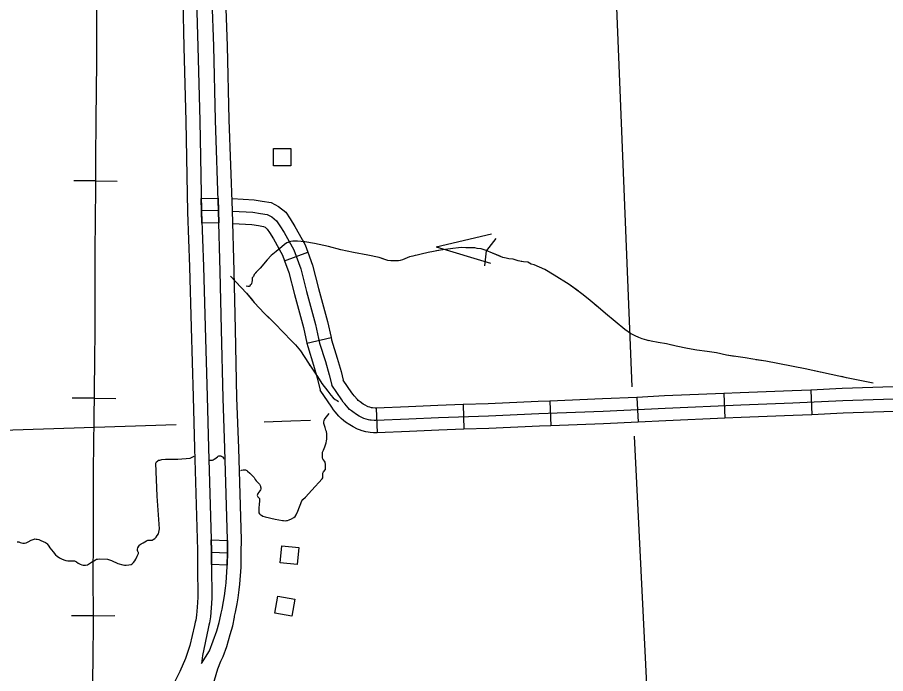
# Model space of a CAD drawing. Extents: x 1084508 to 1142749, y 1057638 to 1093403.
# Drawn here: x 1139881 to 1141535, y 1072642 to 1073892 of the extents above; entities that cross this region are included whole.
import ezdxf

# ---------------------------------------------------------------- set-up
doc = ezdxf.new("R2010")
doc.units = 0
for name, color, linetype in [('Level 10', 7, 'Continuous'), ('Level 32', 7, 'Continuous'), ('Level 35', 7, 'Continuous'), ('Level 40', 7, 'Continuous'), ('Level 43', 7, 'Continuous'), ('Level 5', 7, 'Continuous'), ('Level 56', 7, 'Continuous')]:
    doc.layers.add(name, color=color, linetype=linetype)

msp = doc.modelspace()

# ---------------------------------------------------------------- linework, layer by layer
at = {"layer": 'Level 10'}
for p, q in [((1140264, 1073524.6), (1140230.6, 1073523.4)), ((1140251.2, 1072872.9), (1140281.4, 1072871.7))]:
    msp.add_line(p, q, dxfattribs=at)
for points in [[(1140176.7, 1074423.9), (1140179.1, 1074376.7), (1140181.6, 1074311), (1140186.6, 1074184), (1140191.7, 1074075.9), (1140192.7, 1074015.4), (1140196.2, 1073924.4), (1140198.5, 1073835.6), (1140202.3, 1073694.6), (1140205.5, 1073521.2)], [(1140203.1, 1074425.2), (1140205.5, 1074377.9), (1140208, 1074312.1), (1140213, 1074185.1), (1140218.1, 1074076.8), (1140219.1, 1074016.1), (1140222.6, 1073925.2), (1140224.8, 1073836.3), (1140228.7, 1073695.2), (1140231.9, 1073521.7)], [(1140264.6, 1073523.4), (1140258.5, 1073696.6), (1140255.5, 1073837.3), (1140252.2, 1073925.8), (1140248.1, 1074020.6), (1140248.3, 1074085.8), (1140243.6, 1074185.8), (1140239.9, 1074283.5), (1140237.2, 1074347.7), (1140234.6, 1074421.2)], [(1140291, 1073524.4), (1140284.8, 1073697.3), (1140281.8, 1073838), (1140278.6, 1073926.9), (1140274.5, 1074021.2), (1140274.7, 1074086.4), (1140270, 1074186.9), (1140266.3, 1074284.5), (1140263.6, 1074348.8), (1140261, 1074419.2)], [(1140231.4, 1073547), (1140263.7, 1073548.1)], [(1140232.6, 1073499.9), (1140231.9, 1073521.7), (1140231.4, 1073547)], [(1140263.7, 1073548.1), (1140264.6, 1073523.4), (1140265.2, 1073501.1)], [(1140205.5, 1073521.2), (1140209.2, 1073416.9), (1140212.4, 1073301.6), (1140216.3, 1073169), (1140218.9, 1073071.5), (1140224.7, 1072876.8)], [(1140231.9, 1073521.7), (1140235.6, 1073417.7), (1140238.8, 1073302.4), (1140242.7, 1073169.8), (1140245.3, 1073072.2), (1140251.1, 1072875.9)], [(1140281.4, 1072873.6), (1140281.7, 1072896.6), (1140276.8, 1073070.8), (1140273.3, 1073166.5), (1140270.4, 1073297.5), (1140267.8, 1073408.3), (1140264.6, 1073523.4)], [(1140307.8, 1072873.2), (1140308.1, 1072896.8), (1140303.2, 1073071.6), (1140299.6, 1073167.3), (1140296.7, 1073298.1), (1140294.2, 1073408.9), (1140291, 1073524.4)], [(1140265.2, 1073501.1), (1140232.6, 1073499.9)], [(1140250.5, 1072896.5), (1140281.8, 1072895.2)], [(1140250.9, 1072849.4), (1140251.1, 1072875.9), (1140250.5, 1072896.5)], [(1140281.8, 1072895.2), (1140281.4, 1072873.6), (1140281.1, 1072848.1)], [(1140224.7, 1072876.8), (1140224.6, 1072849.3), (1140224.5, 1072827.3), (1140225.3, 1072804.6), (1140225.3, 1072797.7), (1140225.1, 1072787.4), (1140224.5, 1072777.2), (1140224, 1072768.6), (1140222.8, 1072753.1), (1140221.1, 1072743.8), (1140220.1, 1072739.5), (1140218.9, 1072733.2), (1140209.8, 1072695.3), (1140201.7, 1072670.4), (1140190.5, 1072645.7), (1140178.6, 1072621.6)], [(1140240.4, 1072592.2), (1140247.5, 1072607.2), (1140250.8, 1072614.3), (1140253.2, 1072620.5), (1140256.8, 1072629), (1140263.4, 1072650.7), (1140269.1, 1072665.1), (1140273, 1072674), (1140280.2, 1072693.5), (1140286.9, 1072715.9), (1140291.6, 1072733), (1140294.7, 1072749.1), (1140295.1, 1072751.4), (1140296.9, 1072758.6), (1140299.9, 1072774.8), (1140301.9, 1072786.4), (1140303.7, 1072801.4), (1140305.2, 1072812.3), (1140307.4, 1072844.5), (1140307.8, 1072873.2)], [(1140251.1, 1072875.9), (1140250.9, 1072849.2), (1140250.9, 1072827.8), (1140251.7, 1072805), (1140251.7, 1072797.5), (1140251.5, 1072786.4), (1140250.9, 1072775.5), (1140250.3, 1072766.8), (1140249, 1072749.8), (1140247, 1072738.3), (1140245.9, 1072734), (1140244.7, 1072727.6)], [(1140261.5, 1072723.1), (1140265.9, 1072739), (1140268.7, 1072753.8), (1140269.2, 1072756.9), (1140271.1, 1072764.3), (1140273.9, 1072779.4), (1140275.7, 1072790.2), (1140277.5, 1072804.8), (1140278.9, 1072815), (1140281, 1072845.6), (1140281.4, 1072873.6)], [(1140281.1, 1072848.1), (1140250.9, 1072849.4)], [(1140244.7, 1072727.6), (1140234.2, 1072676.1), (1140232, 1072661.2), (1140247, 1072685), (1140261.5, 1072723.1)]]:
    msp.add_lwpolyline(points, dxfattribs=at)
at = {"layer": 'Level 32'}
for p, q in [((1140390.3, 1073428.7), (1140434.5, 1073445)), ((1140432.8, 1073271.8), (1140478.7, 1073282.3)), ((1141392.3, 1073182.1), (1141394.5, 1073135.1)), ((1141061.1, 1073168.2), (1141063.4, 1073121.2)), ((1141226.8, 1073175.4), (1141228.8, 1073128.4)), ((1140564.5, 1073147.7), (1140566.5, 1073100.6)), ((1140730.3, 1073154.4), (1140731.8, 1073107.3)), ((1140895.7, 1073161.1), (1140897.6, 1073114.1))]:
    msp.add_line(p, q, dxfattribs=at)
for points in [[(1140290.2, 1073546.9), (1140332.6, 1073544.5), (1140347.8, 1073542.1), (1140364.6, 1073539.3), (1140379, 1073532.1), (1140392.4, 1073521), (1140401.2, 1073508.2), (1140409.9, 1073494), (1140429.3, 1073459), (1140434.5, 1073445)], [(1140291.2, 1073523.3), (1140330.1, 1073521.1), (1140344.1, 1073518.9), (1140357.3, 1073516.7), (1140366.1, 1073512.3), (1140374.9, 1073504.9), (1140381.5, 1073495.4), (1140389.5, 1073482.2), (1140407.9, 1073449.2), (1140421.1, 1073413.2), (1140432.1, 1073369.9), (1140448.9, 1073306.8), (1140457, 1073271.6), (1140468, 1073236.4), (1140475.4, 1073211.4), (1140480, 1073191.6)], [(1140291.7, 1073499.7), (1140327.6, 1073497.7), (1140340.3, 1073495.7), (1140349.9, 1073494), (1140353.1, 1073492.5), (1140357.3, 1073488.9), (1140361.7, 1073482.6), (1140369.2, 1073470.3), (1140386.4, 1073439.3), (1140390.3, 1073428.7)], [(1140434.5, 1073445), (1140443.6, 1073420.2), (1140454.9, 1073375.9), (1140471.8, 1073312.5), (1140478.7, 1073282.3)], [(1140390.3, 1073428.7), (1140398.6, 1073406.2), (1140409.3, 1073364), (1140426.1, 1073301.1), (1140432.8, 1073271.8)], [(1140478.7, 1073282.3), (1140479.8, 1073277.7), (1140490.5, 1073243.2), (1140498.1, 1073217.4), (1140501.9, 1073201.1)], [(1140432.8, 1073271.8), (1140434.3, 1073265.4), (1140445.5, 1073229.5), (1140452.6, 1073205.4), (1140458, 1073182)], [(1140564.5, 1073147.7), (1140563.9, 1073147.7), (1140562.6, 1073147.7), (1140557.5, 1073148.1), (1140555.9, 1073148.3), (1140555.5, 1073148.4), (1140552.6, 1073149.2), (1140549.7, 1073150.3), (1140548.4, 1073150.8), (1140543.8, 1073153.1), (1140540, 1073155.4), (1140534, 1073159.4), (1140532.2, 1073160.8), (1140530.4, 1073162.3), (1140529, 1073163.8), (1140522.9, 1073171.1), (1140520.6, 1073173.9), (1140518.4, 1073176.8), (1140501.9, 1073201.1)], [(1140566.5, 1073100.6), (1140563.8, 1073100.5), (1140559.5, 1073100.7), (1140553, 1073101.3), (1140549.2, 1073101.7), (1140544.7, 1073102.5), (1140538.2, 1073104.4), (1140533.1, 1073106.2), (1140529.1, 1073107.8), (1140520.8, 1073111.9), (1140514.6, 1073115.8), (1140506.5, 1073121.1), (1140502.7, 1073124.1), (1140497.9, 1073128.1), (1140493.8, 1073132.6), (1140486.9, 1073140.8), (1140483.7, 1073144.6), (1140480, 1073149.5), (1140458, 1073182)], [(1141549.7, 1073164.8), (1141453.1, 1073161.3), (1141357.9, 1073157), (1141259.1, 1073153.2), (1141115.1, 1073147.2), (1140996.7, 1073141.5), (1140874.4, 1073136.7), (1140778.6, 1073132.4), (1140683.3, 1073129.3), (1140627.2, 1073126.8), (1140563.8, 1073124.1), (1140561, 1073124.2), (1140555.2, 1073124.7), (1140552.5, 1073125), (1140550.1, 1073125.5), (1140545.4, 1073126.8), (1140541.4, 1073128.2), (1140538.7, 1073129.3), (1140532.3, 1073132.5), (1140527.3, 1073135.6), (1140520.3, 1073140.3), (1140517.5, 1073142.4), (1140514.1, 1073145.2), (1140511.4, 1073148.2), (1140504.9, 1073155.9), (1140502.1, 1073159.2), (1140499.2, 1073163.2), (1140480, 1073191.6)], [(1141392.3, 1073182.1), (1141356.9, 1073180.5), (1141258.1, 1073176.7), (1141226.8, 1073175.4)], [(1141558.3, 1073188.6), (1141548.9, 1073188.4), (1141452.1, 1073184.8), (1141392.3, 1073182.1)], [(1141061.1, 1073168.2), (1140995.7, 1073165.1), (1140895.7, 1073161.1)], [(1141226.8, 1073175.4), (1141114, 1073170.8), (1141061.1, 1073168.2)], [(1140730.3, 1073154.4), (1140682.4, 1073152.8), (1140626.2, 1073150.3), (1140564.5, 1073147.7)], [(1140895.7, 1073161.1), (1140873.4, 1073160.2), (1140777.7, 1073156), (1140730.3, 1073154.4)], [(1141394.5, 1073135.1), (1141358.9, 1073133.5), (1141260, 1073129.7), (1141228.8, 1073128.4)], [(1141559.6, 1073141.6), (1141550.5, 1073141.3), (1141454, 1073137.8), (1141394.5, 1073135.1)], [(1140897.6, 1073114.1), (1140875.4, 1073113.2), (1140779.5, 1073108.9), (1140731.8, 1073107.3)], [(1141063.4, 1073121.2), (1140997.8, 1073118), (1140897.6, 1073114.1)], [(1141228.8, 1073128.4), (1141116.1, 1073123.7), (1141063.4, 1073121.2)], [(1140731.8, 1073107.3), (1140684.2, 1073105.8), (1140628.2, 1073103.3), (1140566.5, 1073100.6)]]:
    msp.add_lwpolyline(points, dxfattribs=at)
at = {"layer": 'Level 35'}
for points in [[(1140340.8, 1072977.2), (1140342.4, 1072975.3), (1140342.4, 1072973.8), (1140342.4, 1072970.7), (1140342, 1072964.3), (1140341.3, 1072957.9), (1140341.1, 1072952.2), (1140341.1, 1072949.7), (1140341.5, 1072948), (1140342.6, 1072946), (1140344.2, 1072944.6), (1140346, 1072943.5), (1140349, 1072942), (1140353.4, 1072940.2), (1140372.4, 1072936.2), (1140386.6, 1072933.6), (1140388.4, 1072933.4), (1140392.6, 1072932.9), (1140394.3, 1072933.2), (1140395.9, 1072933.6), (1140398.9, 1072934.9), (1140403.6, 1072936.9), (1140407.6, 1072939.4), (1140410.2, 1072941.1), (1140412.6, 1072944.4), (1140415.5, 1072951.1), (1140423.3, 1072970.7), (1140425.2, 1072973.5), (1140430.1, 1072978), (1140442.3, 1072991), (1140461.9, 1073013), (1140462.8, 1073015), (1140462.8, 1073015.9), (1140462.8, 1073017.9), (1140462.8, 1073020.3), (1140462.8, 1073021.8), (1140463.4, 1073023.9), (1140464.5, 1073026), (1140468.1, 1073030.5), (1140468.5, 1073032), (1140468.5, 1073034.2), (1140468.5, 1073037.7), (1140468.5, 1073040.4), (1140467.7, 1073044.4), (1140466, 1073046.8), (1140464.1, 1073049), (1140463.1, 1073050.4), (1140462.9, 1073051.2), (1140462.2, 1073052.6), (1140462.2, 1073054.3), (1140462.2, 1073058.6), (1140462.2, 1073061.3), (1140462.7, 1073063.7), (1140464.4, 1073067.6), (1140466.8, 1073074.1), (1140469.2, 1073081.5), (1140470.4, 1073085.4), (1140470.9, 1073088.5), (1140470.9, 1073094.1), (1140470.9, 1073098.7), (1140470.1, 1073103.3), (1140469.1, 1073105.9), (1140467.6, 1073110.6), (1140465.6, 1073116.6), (1140465.1, 1073118.6), (1140465, 1073120), (1140465.1, 1073121.4), (1140465.7, 1073123.8), (1140466.6, 1073125.9), (1140467.8, 1073128), (1140470, 1073131.1), (1140475.1, 1073137.6)], [(1140110.2, 1072876), (1140110.2, 1072876.9), (1140110.2, 1072879.1), (1140111.1, 1072881.7), (1140112.5, 1072884.4), (1140113.8, 1072886.2), (1140115.2, 1072887.9), (1140117, 1072889.2), (1140120.9, 1072891.1), (1140127.1, 1072894.7), (1140129.6, 1072895.8), (1140132.1, 1072896.1), (1140135.1, 1072895.9), (1140138.1, 1072896.3), (1140140.2, 1072897.2), (1140143, 1072899), (1140145.7, 1072901.7), (1140147.5, 1072905.1), (1140149.9, 1072908.1), (1140150.8, 1072911.1), (1140152, 1072917.5), (1140147.5, 1072980.1), (1140145.1, 1073043), (1140146.3, 1073045.1), (1140148.7, 1073047.3), (1140150.2, 1073048.2), (1140152.6, 1073048.8), (1140156.3, 1073049.7), (1140163.8, 1073050.3), (1140187.1, 1073050.3), (1140210.4, 1073052.4), (1140212.8, 1073053.6), (1140216.7, 1073055.4), (1140218, 1073055.9)], [(1140247.9, 1073048.2), (1140249.7, 1073048.2), (1140252.7, 1073048.8), (1140254.2, 1073049.2), (1140256.3, 1073050.1), (1140257.6, 1073051.2), (1140259.7, 1073053.1), (1140262.5, 1073055.1), (1140264.1, 1073056.2), (1140264.9, 1073056.5), (1140266.4, 1073056.9), (1140267.6, 1073056.8), (1140268.7, 1073056.7), (1140269.6, 1073056.3), (1140270.8, 1073055.6), (1140272.2, 1073054.6), (1140274.6, 1073051.6), (1140275.5, 1073050.1)], [(1140307.2, 1073028.8), (1140308.5, 1073029.2), (1140311.1, 1073029.8), (1140313.4, 1073029.9), (1140314.7, 1073029.9), (1140315.6, 1073029.9), (1140317.2, 1073029.5), (1140318.6, 1073028.6), (1140319.9, 1073027.3), (1140324, 1073023.7), (1140326, 1073021.9), (1140327.9, 1073020.2), (1140329.9, 1073018.3), (1140332.1, 1073015.6), (1140333, 1073014.4), (1140334.4, 1073011.7), (1140336.4, 1073009.2), (1140338.3, 1073007), (1140340.2, 1073005.6), (1140342.8, 1073002.6), (1140344.4, 1072999), (1140344.7, 1072997.4), (1140344.9, 1072995.6), (1140344.9, 1072994.5), (1140344.9, 1072993.1), (1140344.2, 1072991.7), (1140343.1, 1072989.8), (1140339.3, 1072984.8), (1140338.5, 1072982.8), (1140338.2, 1072981), (1140338.4, 1072979.9), (1140339.3, 1072978.5), (1140340.8, 1072977.2)], [(1139881, 1072892.6), (1139882.2, 1072892.6), (1139884.3, 1072892.6), (1139886.8, 1072891.8), (1139889.3, 1072890.9), (1139891.6, 1072890.5), (1139894.8, 1072890.5), (1139897.9, 1072891.2), (1139901.7, 1072892.9), (1139908, 1072895.7), (1139913.2, 1072898), (1139914.9, 1072898.4), (1139917, 1072898.1), (1139919, 1072898), (1139922, 1072897), (1139926, 1072895.3)], [(1139926, 1072895.3), (1139930.5, 1072893.6), (1139935, 1072891.6), (1139936.8, 1072890.4), (1139938.1, 1072888.9), (1139941.3, 1072884.6), (1139943.5, 1072881.7), (1139949.4, 1072873.7), (1139954.3, 1072868.2), (1139956.9, 1072865.5), (1139961.6, 1072862.2), (1139965.5, 1072860.3), (1139969.8, 1072858.3), (1139973.6, 1072857.4), (1139977.8, 1072856.9), (1139984.7, 1072856.8), (1139988.8, 1072856.8), (1139990, 1072856.6), (1139991.6, 1072856.2), (1139994.2, 1072854.4), (1139997.4, 1072852.1), (1140001.3, 1072850.5), (1140004.3, 1072849.1), (1140006.7, 1072848.6), (1140008.9, 1072848.1), (1140011.3, 1072848.1), (1140015.1, 1072849), (1140022.5, 1072854.3), (1140030.4, 1072858.7), (1140032.4, 1072859.5), (1140034.1, 1072859.6), (1140037.3, 1072860.2), (1140052.9, 1072859.9), (1140055, 1072859.4), (1140060.6, 1072857.2), (1140072.9, 1072851.6), (1140082.2, 1072848.7), (1140085.7, 1072848.1), (1140088.8, 1072848.1), (1140093.6, 1072849), (1140097.9, 1072849.9), (1140099.9, 1072851.1), (1140102.6, 1072853.3), (1140105.1, 1072856.5), (1140107, 1072859.9), (1140109.3, 1072865.5), (1140112.2, 1072870.5), (1140112.2, 1072871.6), (1140112, 1072872.5), (1140111.6, 1072873.4), (1140111.1, 1072874.3), (1140110.2, 1072876)]]:
    msp.add_lwpolyline(points, dxfattribs=at)
at = {"layer": 'Level 40'}
for p, q in [((1140030.2, 1073580.7), (1139988.8, 1073580.9)), ((1140030.2, 1073580.7), (1140071.7, 1073580.5)), ((1140027.4, 1073166.4), (1139985.9, 1073166.7)), ((1140027.4, 1073166.4), (1140068.8, 1073166.2)), ((1140025.6, 1072752.1), (1139984.2, 1072752)), ((1140025.6, 1072752.1), (1140067, 1072752.3))]:
    msp.add_line(p, q, dxfattribs=at)
for points in [[(1140031.9, 1073935.9), (1140032.2, 1073883.5), (1140031.9, 1073840.2), (1140031.9, 1073806.5), (1140031.3, 1073753.9), (1140030.7, 1073697), (1140030.4, 1073622.1), (1140030.1, 1073561.6), (1140029.8, 1073512.3), (1140029.2, 1073441.3), (1140028.9, 1073380.2), (1140028.9, 1073290.3), (1140028.3, 1073243.4), (1140027.4, 1073176.6), (1140027.1, 1073126.6), (1140025.9, 1073030.1), (1140025.9, 1072979.8), (1140025.9, 1072889.3), (1140025.3, 1072833), (1140025.6, 1072745.5), (1140025, 1072663.9), (1140023.2, 1072581.8)], [(1140031.9, 1073935.9), (1140032.2, 1073883.5), (1140031.9, 1073840.2), (1140031.9, 1073806.5), (1140031.3, 1073753.9), (1140030.7, 1073697), (1140030.4, 1073622.1), (1140030.1, 1073561.6)], [(1140030.1, 1073561.6), (1140029.8, 1073512.3), (1140029.2, 1073441.3), (1140028.9, 1073380.2), (1140028.9, 1073290.3), (1140028.3, 1073243.4), (1140027.4, 1073176.6), (1140027.1, 1073126.6), (1140025.9, 1073030.1), (1140025.9, 1072979.8), (1140025.9, 1072889.3), (1140025.3, 1072833), (1140025.6, 1072745.5), (1140025, 1072663.9), (1140023.2, 1072581.8), (1140022.6, 1072486.3)]]:
    msp.add_lwpolyline(points, dxfattribs=at)
at = {"layer": 'Level 43'}
for p, q in [((1140679.2, 1073455.1), (1140784, 1073479.9)), ((1140792.4, 1073470.7), (1140775.1, 1073447.8)), ((1140679.2, 1073455.1), (1140782.3, 1073424.1)), ((1140771.5, 1073419), (1140775, 1073447.5))]:
    msp.add_line(p, q, dxfattribs=at)
for points in [[(1141511.4, 1073195), (1141460.2, 1073205.7), (1141381.7, 1073222.4), (1141306.9, 1073237.3), (1141282, 1073240.8), (1141267.6, 1073243.8), (1141254.2, 1073245.2), (1141231.8, 1073248.7), (1141212.7, 1073253.2), (1141195.3, 1073255.9), (1141175.2, 1073258.2), (1141157.3, 1073261.4), (1141136.2, 1073265.9), (1141117.8, 1073269.9), (1141101.6, 1073272.9), (1141088.4, 1073275.1), (1141080, 1073277.3), (1141071.5, 1073279.6), (1141065.1, 1073282.3), (1141057.9, 1073285.5), (1141049.2, 1073290), (1141038, 1073297.5), (1141001.2, 1073328.3), (1140987.3, 1073339.8), (1140968.7, 1073355.9), (1140956.2, 1073365.6), (1140931.9, 1073383), (1140903.8, 1073401), (1140885.7, 1073411.7), (1140865.5, 1073420.6), (1140859.8, 1073422.3), (1140853.4, 1073425.6), (1140845.4, 1073426.3), (1140835.2, 1073428.6), (1140825.3, 1073431.6), (1140817.6, 1073432.5), (1140812.1, 1073433.3), (1140805.9, 1073434.8), (1140786, 1073443.2), (1140774.3, 1073448), (1140764.4, 1073451), (1140757.2, 1073451.9), (1140752.5, 1073452.9), (1140746.8, 1073453.4), (1140735.3, 1073453.4), (1140727.1, 1073453.7), (1140721.2, 1073453.4), (1140710.7, 1073451.9), (1140686.9, 1073448.7), (1140663.5, 1073444), (1140634.7, 1073437.3), (1140628.2, 1073436.3), (1140614.8, 1073430.6), (1140610.1, 1073429.1), (1140607.1, 1073428.3), (1140603.4, 1073428.1), (1140600.4, 1073428.1), (1140596.4, 1073428.3), (1140592.7, 1073428.3), (1140587, 1073429.3), (1140570.3, 1073434.8), (1140548.7, 1073439), (1140521.6, 1073444), (1140497.3, 1073449.5), (1140473.6, 1073455.9), (1140447.1, 1073461.6), (1140428.9, 1073464.9), (1140414.8, 1073465.6), (1140410, 1073465.9), (1140405.8, 1073465.9), (1140402.3, 1073465.1), (1140399.3, 1073464.4), (1140397.4, 1073463.6), (1140394.6, 1073462.4), (1140390.4, 1073459.4), (1140384.9, 1073454.9), (1140374, 1073446), (1140364.8, 1073438.3), (1140356.9, 1073430.3), (1140343.9, 1073414.6), (1140337.7, 1073408.2), (1140332.5, 1073402.4), (1140331, 1073398.7), (1140328.8, 1073396), (1140328.8, 1073393), (1140328.5, 1073390.8), (1140327.8, 1073388), (1140327, 1073385.5), (1140326.5, 1073383.3), (1140325, 1073381.8), (1140323.8, 1073380.1), (1140322.6, 1073379.8), (1140320.3, 1073379.6), (1140316.8, 1073380.3)], [(1140478.3, 1073454.7), (1140473.6, 1073455.9), (1140447.1, 1073461.6), (1140428.9, 1073464.9), (1140427.2, 1073465)], [(1140377.8, 1073449.1), (1140374, 1073446), (1140364.8, 1073438.3), (1140364.4, 1073437.8)], [(1140579.2, 1073431.9), (1140570.3, 1073434.8), (1140548.7, 1073439), (1140521.6, 1073444), (1140518.5, 1073444.7)], [(1140800.6, 1073437), (1140786, 1073443.2), (1140774.3, 1073448), (1140764.4, 1073451), (1140757.2, 1073451.9), (1140752.5, 1073452.9), (1140746.8, 1073453.4), (1140735.3, 1073453.4), (1140727.1, 1073453.7), (1140721.2, 1073453.4), (1140710.7, 1073451.9), (1140686.9, 1073448.7), (1140679.6, 1073447.2)], [(1140639.2, 1073438.3), (1140634.7, 1073437.3), (1140628.2, 1073436.3), (1140614.8, 1073430.6), (1140610.1, 1073429.1), (1140607.1, 1073428.3), (1140603.4, 1073428.1), (1140600.4, 1073428.1), (1140596.4, 1073428.3), (1140592.7, 1073428.3), (1140587, 1073429.3), (1140579.2, 1073431.9)], [(1140949.7, 1073370.3), (1140931.9, 1073383), (1140903.8, 1073401), (1140885.7, 1073411.7), (1140865.5, 1073420.6), (1140859.8, 1073422.3), (1140853.4, 1073425.6), (1140845.4, 1073426.3), (1140840.7, 1073427.4)], [(1140287.4, 1073399.2), (1140317.7, 1073366.8), (1140332.6, 1073349.3), (1140352.3, 1073328.3), (1140371.5, 1073309.2), (1140403.4, 1073275.9), (1140411.2, 1073268.5), (1140414.5, 1073264.6), (1140420.5, 1073257.1), (1140435.6, 1073233.2), (1140448.4, 1073214.4), (1140453, 1073208.1), (1140461.4, 1073194.8), (1140472.5, 1073179.8), (1140478.5, 1073172.3), (1140482.8, 1073167.4), (1140486.9, 1073164.3), (1140490.2, 1073162), (1140492.8, 1073160.2)], [(1140336.7, 1073407), (1140332.5, 1073402.4), (1140331, 1073398.7), (1140328.8, 1073396), (1140328.8, 1073393), (1140328.5, 1073390.8), (1140327.8, 1073388), (1140327, 1073385.5), (1140326.5, 1073383.3), (1140325, 1073381.8), (1140323.8, 1073380.1), (1140322.6, 1073379.8), (1140320.3, 1073379.6), (1140316.8, 1073380.3)], [(1140296.9, 1073389), (1140317.7, 1073366.8), (1140329.2, 1073353.3)], [(1141084.2, 1073276.2), (1141080, 1073277.3), (1141071.5, 1073279.6), (1141065.1, 1073282.3), (1141057.9, 1073285.5), (1141049.2, 1073290), (1141038, 1073297.5), (1141001.2, 1073328.3), (1140987.3, 1073339.8), (1140982, 1073344.4)], [(1140357.6, 1073323.1), (1140371.5, 1073309.2), (1140403.4, 1073275.9), (1140411.2, 1073268.5), (1140414.5, 1073264.6), (1140420.5, 1073257.1), (1140435.6, 1073233.2), (1140438.3, 1073229.2)], [(1141247.1, 1073246.3), (1141231.8, 1073248.7), (1141212.7, 1073253.2), (1141195.3, 1073255.9), (1141175.2, 1073258.2), (1141157.3, 1073261.4), (1141136.2, 1073265.9), (1141124.9, 1073268.3)], [(1141410, 1073216.3), (1141381.7, 1073222.4), (1141306.9, 1073237.3), (1141288, 1073239.9)], [(1141511.4, 1073195), (1141460.2, 1073205.7), (1141450.6, 1073207.7)]]:
    msp.add_lwpolyline(points, dxfattribs=at)
at = {"layer": 'Level 5'}
for points in [[(1140980.8, 1074772.1), (1140998.7, 1074493.1), (1141051.7, 1073188.3)], [(1140183.7, 1073115.8), (1139366.9, 1073089.4)], [(1140439.8, 1073124.3), (1140402.4, 1073122.8), (1140351.6, 1073121.2)], [(1141056, 1073094.5), (1141094.4, 1072313.1), (1141116.3, 1071949)]]:
    msp.add_lwpolyline(points, dxfattribs=at)
at = {"layer": 'Level 56'}
for points in [[(1140369.3, 1073609.7), (1140369.3, 1073642.4), (1140402.1, 1073642.4), (1140402.1, 1073609.7)], [(1140381.8, 1072852.7), (1140385.1, 1072885.2), (1140417.7, 1072881.9), (1140414.4, 1072849.4)], [(1140371.9, 1072757), (1140377.6, 1072789.1), (1140409.8, 1072783.5), (1140404.2, 1072751.3)]]:
    msp.add_lwpolyline(points, close=True, dxfattribs=at)

doc.saveas('drawing.dxf')
